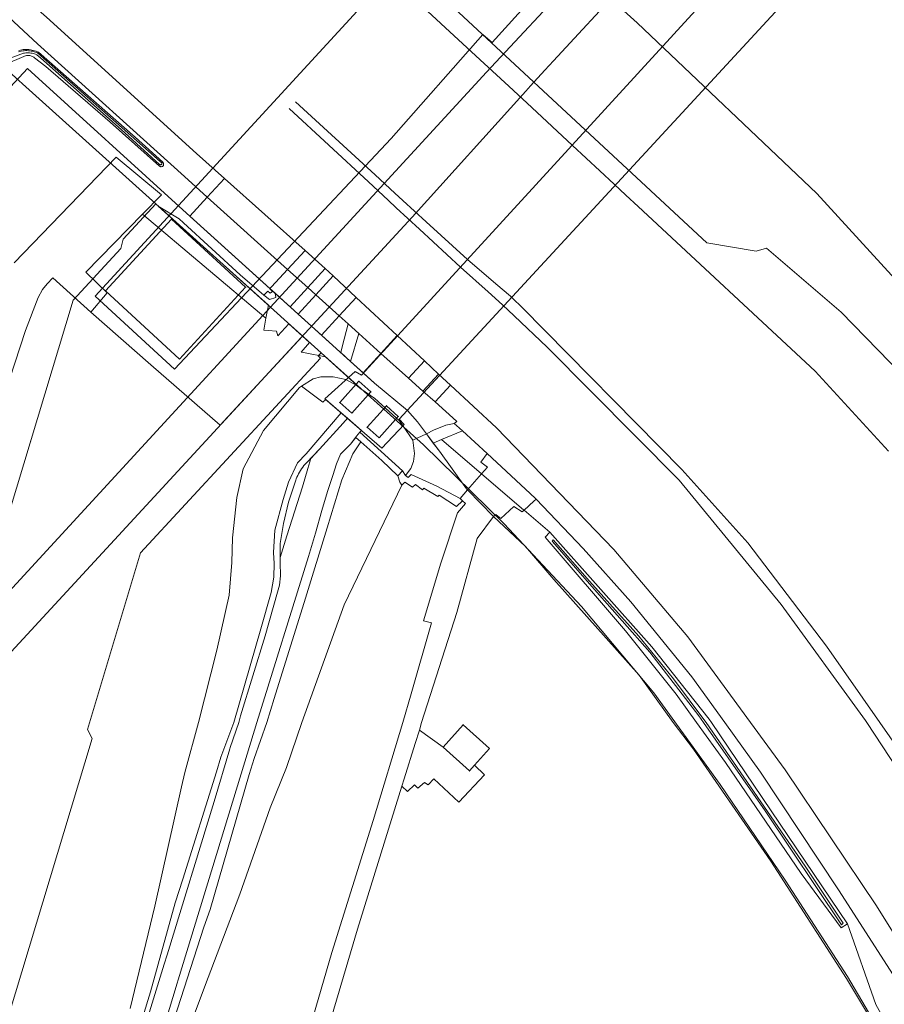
# Model space of a CAD drawing. Header units: metres. Extents: x 250001 to 257773, y 598992 to 609118.
# Tile 636 of 656: x 254092 to 254279, y 606939 to 607152. Entities that reach past the tile are written whole.
import ezdxf
from ezdxf.lldxf.tags import DXFTag

# ---------------------------------------------------------------- set-up
doc = ezdxf.new("R2010")
doc.units = ezdxf.units.M
for name, color, linetype, lineweight in [('B-WE-GR-GRAS-GV', 252, 'Continuous', 13), ('B-WE-GR-GROENVOORZIENING-GV', 252, 'Continuous', 18), ('B-WE-GW-TALUD_KRUIN-G', 252, 'Continuous', 18), ('B-WE-IE-TERREINAFSCHEIDING_KUNSTMATIG_HEKWERK-G', 252, 'IE-TERREINAFSCHEIDING-KUNSTMATIG', 18), ('B-WE-KG-GRENS_PERCEEL-G', 150, 'KG-PERCEEL', 18), ('B-WE-KW-KUNSTWERK_STEIGER-GV', 252, 'Continuous', 18), ('B-WE-OG-BEBOUWING-GV', 1, 'Continuous', 35), ('B-WE-OG-WATER-GV', 252, 'Continuous', 18), ('B-WE-OG-WATER_SLOOT-GV', 252, 'Continuous', 18), ('B-WE-VH-VERHARDING_GESLOTEN-GV', 252, 'Continuous', 18), ('B-WE-VH-VERHARDING_HALFVERHARDING-GV', 252, 'Continuous', 18), ('B-WE-VH-VERHARDING_OPEN-GV', 252, 'Continuous', 18), ('X-XX-AL-REFERENTIE-G', 7, 'Continuous', 18)]:
    doc.layers.add(name, color=color, linetype=linetype, lineweight=lineweight)
doc.styles.get("Standard").update_dxf_attribs({"font": 'NLCS-ISO.ttf'})
doc.linetypes.add('IE-TERREINAFSCHEIDING-KUNSTMATIG', pattern='A,4,[82,NLCS.shx,S=0.75,R=90,X=0,Y=0],4,-2', length=10)
tags = doc.linetypes.add('KG-PERCEEL', pattern='A,5.5,-2,["P",Standard,S=1.8,R=0,X=-0.5,Y=-0.9],-2,5.5,-2,[5,NLCS.SHX,S=0.75,R=0,X=0,Y=0],-2', length=19).pattern_tags.tags
tags[6] = DXFTag(74, 10)

# ---------------------------------------------------------------- blocks, each defined once
blk = doc.blocks.new('BS2021-132-Xref-KAD-20210617')
at = {"layer": 'B-WE-KG-GRENS_PERCEEL-G', "flags": 128}
for points in [[(254121.514, 607112.112), (253946.01, 607270.08)], [(254219.963, 607156.463), (254225.66, 607151.25), (254264.52, 607114.37), (254295.31, 607080.69), (254357.13, 606999.79), (254362.82, 606990.76)], [(254030.82, 606835.689), (254081.17, 607002.364), (254079.256, 607002.949), (254071.392, 607010.247), (254073.694, 607017.87), (254085.201, 607030.303), (254103.613, 607091.279), (254113.963, 607102.467), (254114.444, 607104.467), (254121.514, 607112.112)], [(254157.264, 607079.934), (254121.514, 607112.112)], [(254157.264, 607079.934), (254156.611, 607079.271), (254157.163, 607078.758), (254118.247, 607036.7), (254106.712, 606998.496), (254107.785, 606996.49), (254045.661, 606790.841), (254040.23, 606645.106), (254049.105, 606674.519), (254102.403, 606658.356), (254095.295, 606634.97), (254119.712, 606627.547), (254106.521, 606583.763), (254285.203, 606528.412), (254239.386, 606377.751), (254275.611, 606366.658), (254256.194, 606302.798)], [(254257.278, 606302.466), (254280.69, 606380.26), (254277.89, 606467.02), (254318.78, 606603.92), (254326.9, 606642.08), (254330.54, 606668.93), (254332.73, 606693.73), (254333.22, 606714.55), (254333.03, 606739.26), (254331.51, 606763.44), (254328.64, 606787.19), (254324.56, 606811.18), (254319.1, 606835.13), (254312.68, 606858.43), (254304.33, 606880.51), (254294.27, 606902.89), (254283.32, 606924.35), (254271.11, 606945.08), (254257.63, 606965.88), (254243.57, 606986.6), (254229.22, 607006.41), (254213.61, 607025.05), (254196.88, 607042.94), (254179.39, 607060.02), (254157.264, 607079.934)]]:
    blk.add_lwpolyline(points, dxfattribs=at)
blk = doc.blocks.new('BS2021-132-Xref-BGT-GRIJS-20210617-aangepast')
at = {"layer": 'B-WE-GR-GRAS-GV', "flags": 128}
for points in [[(254051.096, 607171.033), (254089.133, 607136.404), (254093.741, 607141.419), (254128.182, 607110.126), (254128.868, 607109.506), (254132.655, 607113.604), (254127.73, 607118.04), (254095.93, 607146.71), (254087.71, 607154.31)], [(254091.92, 607145.313), (254092.224, 607145.386), (254092.532, 607145.443), (254092.842, 607145.485), (254093.154, 607145.51), (254093.467, 607145.52), (254093.78, 607145.514), (254094.092, 607145.492), (254094.403, 607145.453), (254094.712, 607145.4), (254095.017, 607145.33), (254095.318, 607145.245), (254095.614, 607145.144), (254095.905, 607145.029), (254096.157, 607144.915), (254117.091, 607126.549), (254123.009, 607121.119), (254123.076, 607121.056), (254123.132, 607120.982), (254123.174, 607120.899), (254123.201, 607120.811), (254123.212, 607120.719), (254123.208, 607120.627), (254123.187, 607120.537), (254123.152, 607120.452), (254123.102, 607120.374), (254123.04, 607120.306), (254122.966, 607120.249), (254122.885, 607120.206), (254122.797, 607120.178), (254122.705, 607120.166), (254122.613, 607120.169), (254122.522, 607120.188), (254122.437, 607120.223), (254122.358, 607120.271), (254122.347, 607120.28), (254111.659, 607129.816), (254097.747, 607141.868), (254095.318, 607143.722), (254095.163, 607143.835), (254095, 607143.935), (254094.829, 607144.02), (254094.652, 607144.091), (254094.469, 607144.148), (254094.282, 607144.188), (254094.092, 607144.213), (254093.901, 607144.222), (254093.71, 607144.214), (254093.521, 607144.191), (254093.333, 607144.152), (254093.15, 607144.098), (254092.977, 607144.031), (254089.048, 607142.352)], [(254282.95, 606942.35), (254269.17, 606963.78), (254252.33, 606989.25), (254244.58, 607000), (254237.5, 607009.82), (254224.25, 607026.09), (254213.99, 607037.58), (254203.796, 607048.285), (254203.302, 607047.82), (254201.179, 607045.885), (254206.72, 607041.14), (254228.78, 607016.34), (254241.22, 607000.71), (254241.699, 607000), (254271.12, 606956.41), (254277.283, 606938.96), (254288.687, 606918.413)], [(254277.283, 606938.96), (254271.12, 606956.41), (254269.78, 606955.57), (254261.11, 606967.29), (254244.76, 606991.33), (254238.471, 607000), (254234.06, 607006.08), (254223.13, 607019.77), (254205.72, 607040.09), (254206.72, 607041.14), (254201.179, 607045.885), (254200.786, 607045.527), (254198.952, 607046.674), (254196.177, 607044.115), (254195.098, 607044.954), (254194.56, 607044.517), (254201.472, 607038.048), (254207.602, 607030.921), (254226.084, 607010.199), (254233.449, 607000), (254237.82, 606994.23), (254254.53, 606969.98), (254270.9, 606944.64), (254281.69, 606926.72)]]:
    blk.add_lwpolyline(points, dxfattribs=at)
for points in [[(254154.382, 607094.032), (254150.042, 607097.941), (254146.564, 607094.176), (254146.223, 607093.807), (254147.342, 607092.794), (254150.041, 607090.353), (254150.554, 607089.889)], [(254156.135, 607092.452), (254154.382, 607094.032), (254150.554, 607089.889), (254152.304, 607088.306)], [(254147.342, 607092.794), (254146.223, 607093.807), (254146.158, 607093.737), (254146.73, 607093.2), (254146.24, 607092.82), (254145.733, 607093.277), (254144.897, 607092.372), (254144.91, 607092.36), (254146.1, 607091.44), (254147.46, 607091.89)], [(254161.188, 607087.9), (254156.135, 607092.452), (254152.304, 607088.306), (254155.212, 607085.675), (254156.676, 607084.351), (254157.348, 607083.743)], [(254163.12, 607086.16), (254161.188, 607087.9), (254157.348, 607083.743), (254161.334, 607080.137), (254161.529, 607079.961), (254161.86, 607081.21)], [(254186.557, 607064.192), (254186.092, 607064.627), (254184.252, 607064.274), (254181.603, 607063.17), (254180.047, 607062.43), (254181.55, 607060.418), (254183.344, 607061.159), (254187.848, 607063.021)], [(254193.199, 607058.171), (254187.848, 607063.021), (254183.344, 607061.159), (254191.995, 607053.75), (254193.27, 607055.215), (254191.825, 607056.263)], [(254191.995, 607053.75), (254183.344, 607061.159), (254181.55, 607060.418), (254182.879, 607058.638), (254188.715, 607050.5), (254188.949, 607050.257)]]:
    blk.add_lwpolyline(points, close=True, dxfattribs=at)
at = {"layer": 'B-WE-GR-GROENVOORZIENING-GV', "flags": 128}
for points in [[(254090.892, 607099.345), (254112.943, 607122.243), (254122.731, 607114.105), (254118.623, 607109.905), (254145.354, 607087.422), (254145.868, 607090.191), (254122.055, 607111.625), (254126.55, 607108.88), (254127.497, 607108.021), (254133.65, 607102.44), (254139.8, 607096.78), (254144.897, 607092.372), (254145.733, 607093.277), (254146.24, 607092.82), (254146.73, 607093.2), (254146.158, 607093.737), (254146.223, 607093.807), (254128.868, 607109.506), (254128.182, 607110.126), (254093.741, 607141.419), (254089.133, 607136.404)], [(254116.46, 606925.44), (254123.333, 606947.71), (254123.96, 606949.74), (254134.18, 606982.88), (254137.54, 606994.25), (254137.631, 606994.553), (254139.45, 607000), (254139.877, 607001.43), (254145.173, 607018.697), (254147.865, 607028.191), (254148.262, 607029.693), (254148.482, 607031.724), (254148.437, 607034.55), (254148.415, 607035.679), (254148.393, 607036.802), (254148.392, 607038.657), (254149.142, 607042.984), (254150.245, 607047.621), (254151.79, 607052.39), (254151.887, 607052.643), (254152.049, 607053.029), (254152.225, 607053.408), (254152.416, 607053.78), (254152.621, 607054.145), (254152.84, 607054.501), (254153.072, 607054.849), (254153.318, 607055.188), (254153.576, 607055.517), (254153.847, 607055.836), (254154.129, 607056.144), (254155.055, 607057.096), (254156.963, 607059.056), (254162.051, 607064.697), (254162.972, 607065.764), (254161.611, 607066.944), (254154.047, 607058.06), (254152.192, 607056.117), (254150.206, 607051.966), (254149.059, 607048.168), (254147.25, 607041.544), (254146.986, 607036.731), (254147.119, 607034.391), (254147.075, 607031.432), (254146.502, 607028.12), (254144.207, 607020.216), (254138.41, 607000), (254135.598, 606992.51), (254134.65, 606989.33), (254127.37, 606966.06), (254125.73, 606960.96), (254120.39, 606941.72), (254113.26, 606918.41)], [(254115.96, 606938.09), (254121.34, 606960.27), (254127.06, 606986.09), (254127.793, 606989.191), (254130.789, 607000), (254134.758, 607015.621), (254137.391, 607027.544), (254137.963, 607034.61), (254138.095, 607039.909), (254139.02, 607048.608), (254140.432, 607054.834), (254144.802, 607063.137), (254152.616, 607072.411), (254153.061, 607072.697), (254155.574, 607074.311), (254157.252, 607074.753), (254159.858, 607074.709), (254162.64, 607074.136), (254164.848, 607072.9), (254165.905, 607072.156), (254158.208, 607079.085), (254153.809, 607079.914), (254152.93, 607080.08), (254154.771, 607082.178), (254153.248, 607083.549), (254136.241, 607065.139), (254135.43, 607064.247), (254120.424, 607077.321), (254107.45, 607088.696), (254099.247, 607096.152), (254098.009, 607094.831), (254096.986, 607093.609), (254096.086, 607091.898), (254093.336, 607084.742), (254089.902, 607074.156)], [(254113.26, 606918.41), (254120.39, 606941.72), (254125.73, 606960.96), (254127.37, 606966.06), (254134.65, 606989.33), (254135.598, 606992.51), (254138.41, 607000), (254144.207, 607020.216), (254146.502, 607028.12), (254147.075, 607031.432), (254147.119, 607034.391), (254146.986, 607036.731), (254147.25, 607041.544), (254149.059, 607048.168), (254150.206, 607051.966), (254152.192, 607056.117), (254154.047, 607058.06), (254161.611, 607066.944), (254158.271, 607069.844), (254157.651, 607069.218), (254153.061, 607072.697), (254152.616, 607072.411), (254144.802, 607063.137), (254140.432, 607054.834), (254139.02, 607048.608), (254138.095, 607039.909), (254137.963, 607034.61), (254137.391, 607027.544), (254134.758, 607015.621), (254130.789, 607000), (254127.793, 606989.191), (254127.06, 606986.09), (254121.34, 606960.27), (254115.96, 606938.09)], [(254150.357, 606918.548), (254159.622, 606950.24), (254168.55, 606978.814), (254174.924, 607000), (254176.728, 607006.177), (254181.185, 607021.523), (254179.434, 607021.992), (254183.175, 607034.443), (254186.768, 607045.283), (254188.512, 607047.334), (254187.886, 607047.92), (254186.564, 607046.699), (254182.81, 607049.127), (254182.501, 607048.817), (254179.498, 607050.627), (254179.189, 607050.318), (254177.687, 607051.466), (254177.069, 607050.848), (254175.391, 607051.951), (254174.773, 607051.333), (254162.266, 607025.385), (254153.139, 607000), (254149.822, 606990.255), (254146.29, 606981.49), (254139.72, 606962.85), (254132.09, 606942.75), (254122.62, 606917.51)], [(254124.76, 606933.59), (254131.9, 606955.73), (254133.31, 606959.57), (254141.7, 606988.73), (254142.77, 606992.155), (254145.547, 607000), (254147.144, 607005.139), (254153.896, 607026.866), (254158.618, 607042.101), (254161.751, 607052.479), (254164.134, 607058.043), (254165.85, 607060.68), (254164.775, 607061.636), (254163.623, 607060.18), (254161.475, 607058.03), (254160.624, 607055.928), (254159.82, 607053.422), (254158.672, 607049.904), (254157.409, 607045.802), (254156.035, 607040.929), (254154.559, 607035.906), (254143.4, 607000), (254139.19, 606986.28), (254126.334, 606944.327), (254126.12, 606943.63), (254113.362, 606901.456)], [(254122.62, 606917.51), (254132.09, 606942.75), (254139.72, 606962.85), (254146.29, 606981.49), (254149.822, 606990.255), (254153.139, 607000), (254162.266, 607025.385), (254174.773, 607051.333), (254174.287, 607051.951), (254173.845, 607053.32), (254170.4, 607056.631), (254165.85, 607060.68), (254164.134, 607058.043), (254161.751, 607052.479), (254158.618, 607042.101), (254153.896, 607026.866), (254147.144, 607005.139), (254145.547, 607000), (254142.77, 606992.155), (254141.7, 606988.73), (254133.31, 606959.57), (254131.9, 606955.73), (254124.76, 606933.59)], [(254281.69, 606926.72), (254270.9, 606944.64), (254254.53, 606969.98), (254237.82, 606994.23), (254233.449, 607000), (254226.084, 607010.199), (254207.602, 607030.921), (254201.472, 607038.048), (254194.56, 607044.517), (254191.062, 607039.764), (254186.603, 607023.753), (254179.006, 607000), (254178.555, 606998.328), (254183.651, 606994.647), (254187.97, 606999.474), (254193.709, 606994.338), (254190.471, 606990.719), (254192.59, 606988.638), (254187.062, 606982.776), (254181.68, 606987.8), (254180.43, 606986.52), (254179.64, 606986.99), (254178.2, 606985.76), (254177.49, 606986.46), (254175.96, 606985.04), (254174.74, 606986.24), (254165.18, 606955.25), (254153.64, 606916.26)]]:
    blk.add_lwpolyline(points, dxfattribs=at)
for points in [[(254181.55, 607060.418), (254180.047, 607062.43), (254177.143, 607061.049), (254177.453, 607058.179), (254177.233, 607056.413), (254176.659, 607054.911), (254175.511, 607053.366), (254176.141, 607052.967), (254176.759, 607053.585), (254182.28, 607051.069), (254187.349, 607048.421), (254188.949, 607050.257), (254188.715, 607050.5), (254182.879, 607058.638)], [(254154.371, 607054.868), (254155.055, 607057.096), (254154.129, 607056.144), (254153.847, 607055.836), (254153.576, 607055.517), (254153.318, 607055.188), (254153.072, 607054.849), (254152.84, 607054.501), (254152.621, 607054.145), (254152.416, 607053.78), (254152.225, 607053.408), (254152.049, 607053.029), (254151.887, 607052.643), (254151.79, 607052.39), (254150.245, 607047.621), (254149.142, 607042.984), (254148.392, 607038.657), (254148.393, 607036.802), (254148.415, 607035.679), (254149.848, 607040.339), (254153.224, 607050.959)]]:
    blk.add_lwpolyline(points, close=True, dxfattribs=at)
at = {"layer": 'B-WE-GW-TALUD_KRUIN-G', "flags": 128}
for points in [[(254167.53, 607116.868), (254150.361, 607132.767)], [(254151.706, 607134.223), (254168.949, 607118.404)], [(254168.949, 607118.404), (254173.252, 607114.455)], [(254171.815, 607112.9), (254167.53, 607116.868)], [(254173.252, 607114.455), (254174.991, 607112.86)], [(254173.547, 607111.297), (254171.815, 607112.9)], [(254178.536, 607106.677), (254173.547, 607111.297)], [(254174.991, 607112.86), (254180.002, 607108.263)], [(254180.002, 607108.263), (254188.91, 607100.09)], [(254187.41, 607098.46), (254178.536, 607106.677)], [(254193.408, 607093.078), (254187.41, 607098.46)], [(254188.91, 607100.09), (254195.054, 607094.859)], [(254195.054, 607094.859), (254198.238, 607092.148)], [(254196.519, 607090.287), (254193.408, 607093.078)], [(254198.238, 607092.148), (254198.531, 607091.898), (254198.691, 607091.762), (254200.738, 607089.687)], [(254199.071, 607087.884), (254196.519, 607090.287)], [(254297.81, 606963.74), (254288.62, 606979.79), (254275.29, 607000), (254275.02, 607000.41), (254256.776, 607025.526), (254234.72, 607052.38), (254206.178, 607081.128), (254199.071, 607087.884)], [(254200.738, 607089.687), (254235.32, 607054.69), (254249.56, 607038.85), (254266.6, 607016.47), (254278.107, 607000), (254286.77, 606987.6), (254294.01, 606975.82), (254300.16, 606965)], [(254113.55, 606916.78), (254113.26, 606918.41), (254120.39, 606941.72), (254125.73, 606960.96), (254127.37, 606966.06), (254134.65, 606989.33), (254135.598, 606992.51), (254138.41, 607000), (254144.207, 607020.216), (254146.502, 607028.12), (254147.075, 607031.432), (254147.119, 607034.391), (254146.986, 607036.731), (254147.25, 607041.544), (254149.059, 607048.168), (254150.206, 607051.966), (254152.192, 607056.117), (254154.047, 607058.06), (254161.611, 607066.944)], [(254165.85, 607060.68), (254164.134, 607058.043), (254161.751, 607052.479), (254158.618, 607042.101), (254153.896, 607026.866), (254147.144, 607005.139), (254145.547, 607000), (254142.77, 606992.155), (254141.7, 606988.73), (254133.31, 606959.57), (254131.9, 606955.73), (254124.76, 606933.59), (254120.02, 606919.21), (254117.8, 606911.91), (254115.59, 606903.11)]]:
    blk.add_lwpolyline(points, dxfattribs=at)
at = {"layer": 'B-WE-IE-TERREINAFSCHEIDING_KUNSTMATIG_HEKWERK-G', "flags": 128}
for points in [[(254089.133, 607136.404), (254093.741, 607141.419), (254128.182, 607110.126)], [(254128.182, 607110.126), (254150.041, 607090.353)], [(254150.041, 607090.353), (254155.212, 607085.675)], [(254155.212, 607085.675), (254161.334, 607080.137)], [(254161.334, 607080.137), (254168.791, 607073.391), (254175.937, 607067.45), (254178.135, 607064.99), (254180.047, 607062.43)], [(254162.051, 607064.697), (254156.963, 607059.056), (254154.129, 607056.144), (254153.847, 607055.836), (254153.576, 607055.517), (254153.318, 607055.188), (254153.072, 607054.849), (254152.84, 607054.501), (254152.621, 607054.145), (254152.416, 607053.78), (254152.225, 607053.408), (254152.049, 607053.029), (254151.887, 607052.643), (254151.79, 607052.39), (254150.245, 607047.621), (254149.142, 607042.984), (254148.392, 607038.657), (254148.393, 607036.802), (254148.437, 607034.55), (254148.482, 607031.724), (254148.262, 607029.693), (254147.864, 607028.191), (254145.173, 607018.697), (254139.877, 607001.43), (254139.45, 607000)], [(254180.047, 607062.43), (254182.879, 607058.638)], [(254143.4, 607000), (254154.559, 607035.906), (254156.035, 607040.929), (254157.409, 607045.802), (254158.672, 607049.904), (254159.82, 607053.422), (254160.624, 607055.928), (254161.475, 607058.03), (254163.623, 607060.18), (254164.957, 607061.867)], [(254182.879, 607058.638), (254188.715, 607050.5), (254188.949, 607050.257)], [(254194.56, 607044.517), (254191.062, 607039.763)], [(254194.56, 607044.517), (254201.472, 607038.048)], [(254179.006, 607000), (254186.603, 607023.753), (254191.062, 607039.763)], [(254201.472, 607038.048), (254207.602, 607030.921), (254226.084, 607010.199), (254233.449, 607000)], [(254126.334, 606944.327), (254139.19, 606986.28), (254143.4, 607000)], [(254139.45, 607000), (254137.631, 606994.553)], [(254177.635, 606995.411), (254178.555, 606998.328)], [(254179.006, 607000), (254178.555, 606998.328)], [(254333.097, 606730.586), (254332.27, 606743.32), (254330.67, 606769.99), (254328.47, 606787.9), (254325.22, 606805.57), (254321.5, 606823.38), (254315.63, 606846.65), (254308.33, 606869.48), (254300.3, 606888.93), (254290.2, 606910.79), (254281.69, 606926.72), (254270.9, 606944.64), (254254.53, 606969.98), (254237.82, 606994.23), (254233.449, 607000)], [(254123.333, 606947.71), (254123.96, 606949.74), (254134.18, 606982.88), (254137.54, 606994.25), (254137.631, 606994.553)], [(254174.74, 606986.24), (254175.238, 606987.819)], [(254132.204, 606845.832), (254141.9, 606877.73), (254153.64, 606916.26), (254165.18, 606955.25), (254174.74, 606986.24)]]:
    blk.add_lwpolyline(points, dxfattribs=at)
at = {"layer": 'B-WE-KW-KUNSTWERK_STEIGER-GV', "flags": 128}
for points in [[(254173.265, 607162.822), (254108.434, 607092.194), (254125.537, 607076.375), (254172.414, 607126.295), (254192.249, 607148.749), (254194.245, 607147.038), (254211.143, 607165.678)], [(254231.844, 607182.225), (254193.04, 607140.589), (254074.09, 607011.294), (254080.749, 607005.017), (254176.964, 607109.236), (254201.538, 607136.518), (254202.567, 607137.632), (254205.694, 607141.017), (254207.558, 607143.035), (254238.274, 607176.284)], [(254248.526, 607165.194), (254165.997, 607075.057), (254164.656, 607075.868), (254158.091, 607070.001), (254170.391, 607059.322), (254175.276, 607064.414), (254174.18, 607065.546), (254258.08, 607156.446)]]:
    blk.add_lwpolyline(points, dxfattribs=at)
for points in [[(254126.652, 607078.547), (254110.615, 607093.299), (254124.919, 607108.849), (254140.956, 607094.097)], [(254163.915, 607066.839), (254161.318, 607069.162), (254165.455, 607073.786), (254168.051, 607071.463)], [(254169.808, 607061.513), (254167.238, 607063.813), (254171.401, 607068.466), (254173.971, 607066.167)]]:
    blk.add_lwpolyline(points, close=True, dxfattribs=at)
at = {"layer": 'B-WE-OG-BEBOUWING-GV', "flags": 128}
for points in [[(254126.652, 607078.547), (254140.956, 607094.097), (254124.919, 607108.849), (254110.615, 607093.299)], [(254163.915, 607066.839), (254168.051, 607071.463), (254165.455, 607073.786), (254161.318, 607069.162)], [(254169.808, 607061.513), (254173.971, 607066.167), (254171.401, 607068.466), (254167.238, 607063.813)], [(254193.709, 606994.338), (254187.97, 606999.474), (254183.651, 606994.647), (254189.39, 606989.511), (254190.471, 606990.719)]]:
    blk.add_lwpolyline(points, close=True, dxfattribs=at)
at = {"layer": 'B-WE-OG-WATER-GV', "flags": 128}
for points in [[(254166.813, 607172.416), (254240.676, 607103.693), (254251.396, 607101.931), (254253.598, 607102.518), (254269.751, 607088.715), (254290.897, 607066.982), (254297.798, 607056.409), (254310.66, 607048.38), (254310.8, 607048.15), (254387.414, 607131.628), (254416.138, 607105.592), (254427.813, 607115.349), (254433.772, 607121.71), (254438.133, 607126.794), (254442.666, 607131.939), (254446.605, 607136.376), (254449.656, 607139.447), (254453.351, 607142.872), (254456.959, 607146.191), (254460.754, 607150.256)], [(254089.445, 607143.456), (254092.933, 607144.693), (254093.155, 607144.736), (254093.419, 607144.772), (254093.685, 607144.793), (254093.952, 607144.797), (254094.218, 607144.785), (254094.484, 607144.757), (254094.747, 607144.714), (254095.007, 607144.654), (254095.263, 607144.58), (254095.514, 607144.49), (254095.759, 607144.385), (254096.643, 607143.634), (254114, 607128.182), (254122.347, 607120.677), (254122.384, 607120.642), (254122.442, 607120.606), (254122.507, 607120.584), (254122.575, 607120.578), (254122.643, 607120.587), (254122.707, 607120.613), (254122.763, 607120.652), (254122.809, 607120.703), (254122.841, 607120.763), (254122.859, 607120.83), (254122.861, 607120.898), (254122.847, 607120.965), (254122.818, 607121.027), (254122.775, 607121.081), (254122.721, 607121.123), (254122.659, 607121.152), (254122.611, 607121.18), (254122.482, 607121.271), (254095.936, 607144.782), (254095.785, 607144.844), (254095.493, 607144.951), (254095.195, 607145.043), (254094.894, 607145.119), (254094.588, 607145.179), (254094.28, 607145.225), (254093.97, 607145.253), (254093.659, 607145.267), (254093.348, 607145.264), (254093.037, 607145.245), (254092.728, 607145.21), (254092.42, 607145.159), (254092.116, 607145.093), (254091.816, 607145.011)]]:
    blk.add_lwpolyline(points, dxfattribs=at)
blk.add_lwpolyline([(254215.3, 607030.55), (254207.48, 607039.46), (254207.23, 607039.18), (254216.39, 607028.73), (254228.36, 607015.19), (254238.96, 607001.45), (254239.971, 607000), (254253.32, 606980.86), (254269.85, 606956.25), (254270.18, 606956.56), (254261.99, 606968.93), (254240.558, 607000), (254240.53, 607000.04), (254233.48, 607009.39), (254225.97, 607018.61)], close=True, dxfattribs=at)
at = {"layer": 'B-WE-OG-WATER_SLOOT-GV', "flags": 128}
for points in [[(254089.048, 607142.352), (254092.977, 607144.031), (254093.15, 607144.098), (254093.333, 607144.152), (254093.521, 607144.191), (254093.71, 607144.214), (254093.901, 607144.222), (254094.092, 607144.213), (254094.282, 607144.188), (254094.469, 607144.148), (254094.652, 607144.091), (254094.829, 607144.02), (254095, 607143.935), (254095.163, 607143.835), (254095.318, 607143.722), (254097.747, 607141.868), (254111.659, 607129.816), (254122.347, 607120.28), (254122.358, 607120.271), (254122.437, 607120.223), (254122.522, 607120.188), (254122.613, 607120.169), (254122.705, 607120.166), (254122.797, 607120.178), (254122.885, 607120.206), (254122.966, 607120.249), (254123.04, 607120.306), (254123.102, 607120.374), (254123.152, 607120.452), (254123.187, 607120.537), (254123.208, 607120.627), (254123.212, 607120.719), (254123.201, 607120.811), (254123.174, 607120.899), (254123.132, 607120.982), (254123.076, 607121.056), (254123.009, 607121.119), (254117.091, 607126.549), (254096.157, 607144.915), (254095.905, 607145.029), (254095.614, 607145.144), (254095.318, 607145.245), (254095.017, 607145.33), (254094.712, 607145.4), (254094.403, 607145.453), (254094.092, 607145.492), (254093.78, 607145.514), (254093.467, 607145.52), (254093.154, 607145.51), (254092.842, 607145.485), (254092.532, 607145.443), (254092.224, 607145.386), (254091.92, 607145.313)], [(254091.816, 607145.011), (254092.116, 607145.093), (254092.42, 607145.159), (254092.728, 607145.21), (254093.037, 607145.245), (254093.348, 607145.264), (254093.659, 607145.267), (254093.97, 607145.253), (254094.28, 607145.225), (254094.588, 607145.179), (254094.894, 607145.119), (254095.195, 607145.043), (254095.493, 607144.951), (254095.785, 607144.844), (254095.936, 607144.782), (254122.482, 607121.271), (254122.611, 607121.18), (254122.659, 607121.152), (254122.721, 607121.123), (254122.775, 607121.081), (254122.818, 607121.027), (254122.847, 607120.965), (254122.861, 607120.898), (254122.859, 607120.83), (254122.841, 607120.763), (254122.809, 607120.703), (254122.763, 607120.652), (254122.707, 607120.613), (254122.643, 607120.587), (254122.575, 607120.578), (254122.507, 607120.584), (254122.442, 607120.606), (254122.384, 607120.642), (254122.347, 607120.677), (254114, 607128.182), (254096.643, 607143.634), (254095.759, 607144.385), (254095.514, 607144.49), (254095.263, 607144.58), (254095.007, 607144.654), (254094.747, 607144.714), (254094.484, 607144.757), (254094.218, 607144.785), (254093.952, 607144.797), (254093.685, 607144.793), (254093.419, 607144.772), (254093.155, 607144.736), (254092.933, 607144.693), (254089.445, 607143.456)]]:
    blk.add_lwpolyline(points, dxfattribs=at)
for points in [[(254228.78, 607016.34), (254206.72, 607041.14), (254205.72, 607040.09), (254223.13, 607019.77), (254234.06, 607006.08), (254238.471, 607000), (254244.76, 606991.33), (254261.11, 606967.29), (254269.78, 606955.57), (254271.12, 606956.41), (254241.699, 607000), (254241.22, 607000.71)], [(254207.23, 607039.18), (254207.48, 607039.46), (254215.3, 607030.55), (254225.97, 607018.61), (254233.48, 607009.39), (254240.53, 607000.04), (254240.558, 607000), (254261.99, 606968.93), (254270.18, 606956.56), (254269.85, 606956.25), (254253.32, 606980.86), (254239.971, 607000), (254238.96, 607001.45), (254228.36, 607015.19), (254216.39, 607028.73)]]:
    blk.add_lwpolyline(points, close=True, dxfattribs=at)
at = {"layer": 'B-WE-VH-VERHARDING_GESLOTEN-GV', "flags": 128}
for points in [[(254089.902, 607074.156), (254093.336, 607084.742), (254096.086, 607091.898), (254096.986, 607093.609), (254098.009, 607094.831), (254099.247, 607096.152), (254107.45, 607088.696), (254111.035, 607092.902), (254106.356, 607097.361), (254118.623, 607109.905), (254122.731, 607114.105), (254112.943, 607122.243), (254090.892, 607099.345)], [(254281.22, 606954.17), (254277.42, 606960.32), (254257.62, 606989.75), (254250.134, 607000), (254236.63, 607018.49), (254220.58, 607037.4), (254195.19, 607063.7), (254185.262, 607072.94), (254181.916, 607069.318), (254186.59, 607065.13), (254186.648, 607065.076), (254186.092, 607064.627), (254186.557, 607064.192), (254187.848, 607063.021), (254193.199, 607058.171), (254203.599, 607048.477), (254203.796, 607048.285), (254213.99, 607037.58), (254224.25, 607026.09), (254237.5, 607009.82), (254244.58, 607000), (254252.33, 606989.25), (254269.17, 606963.78), (254282.95, 606942.35)]]:
    blk.add_lwpolyline(points, dxfattribs=at)
for points in [[(253964.85, 607271.47), (253964.441, 607271.837), (253961.044, 607268.118), (253982.842, 607248.521), (253997.97, 607234.92), (254025.226, 607210.353), (254058.99, 607179.92), (254087.71, 607154.31), (254095.93, 607146.71), (254127.73, 607118.04), (254132.655, 607113.604), (254136.382, 607117.638), (254130.36, 607123.03), (254097.88, 607152.5), (254082.34, 607166.08), (254062.45, 607183.8), (254018.79, 607223.45)], [(254153.817, 607102.026), (254136.382, 607117.638), (254132.655, 607113.604), (254150.042, 607097.941)], [(254158.168, 607098.129), (254153.817, 607102.026), (254150.042, 607097.941), (254154.382, 607094.032)], [(254158.96, 607097.42), (254158.168, 607098.129), (254154.382, 607094.032), (254156.135, 607092.452), (254159.909, 607096.537)], [(254164.887, 607091.904), (254159.909, 607096.537), (254156.135, 607092.452), (254161.188, 607087.9)], [(254173.755, 607083.65), (254164.887, 607091.904), (254161.188, 607087.9), (254163.12, 607086.16), (254165.454, 607084.068), (254170.211, 607079.806)], [(254179.635, 607078.177), (254173.755, 607083.65), (254170.211, 607079.806), (254176.189, 607074.449)], [(254182.701, 607075.324), (254179.635, 607078.177), (254176.189, 607074.449), (254179.311, 607071.652)], [(254185.262, 607072.94), (254182.701, 607075.324), (254179.311, 607071.652), (254181.916, 607069.318)], [(254159.858, 607074.709), (254157.252, 607074.753), (254155.574, 607074.311), (254153.061, 607072.697), (254157.651, 607069.218), (254158.271, 607069.844), (254161.611, 607066.944), (254162.972, 607065.764), (254165.986, 607063.147), (254165.785, 607062.914), (254165.65, 607062.744), (254174.876, 607054.402), (254175.511, 607053.366), (254176.659, 607054.911), (254177.233, 607056.413), (254177.453, 607058.179), (254177.143, 607061.049), (254174.255, 607065.218), (254168.867, 607070.074), (254165.905, 607072.156), (254164.848, 607072.9), (254162.64, 607074.136)]]:
    blk.add_lwpolyline(points, close=True, dxfattribs=at)
at = {"layer": 'B-WE-VH-VERHARDING_HALFVERHARDING-GV', "flags": 128}
for points in [[(254174.68, 607159.087), (254191.69, 607143.312), (254196.08, 607139.24), (254196.119, 607139.204), (254197.848, 607137.598), (254202.829, 607132.969), (254211.658, 607124.766), (254217.596, 607119.249), (254220.646, 607116.414), (254223.223, 607114.02), (254225.86, 607111.57), (254264.13, 607075.94), (254280.03, 607058.62)], [(254290.897, 607066.982), (254269.751, 607088.715), (254253.598, 607102.518), (254251.396, 607101.931), (254240.676, 607103.693), (254166.813, 607172.416)]]:
    blk.add_lwpolyline(points, dxfattribs=at)
for points in [[(254203.599, 607048.477), (254193.199, 607058.171), (254191.825, 607056.263), (254193.27, 607055.215), (254191.995, 607053.75), (254201.14, 607045.918), (254201.179, 607045.885), (254203.302, 607047.82), (254203.796, 607048.285)], [(254175.511, 607053.366), (254174.876, 607054.402), (254173.845, 607053.32), (254174.287, 607051.951), (254174.773, 607051.333), (254175.391, 607051.951), (254177.069, 607050.848), (254177.687, 607051.466), (254179.189, 607050.318), (254179.498, 607050.627), (254182.501, 607048.817), (254182.81, 607049.127), (254186.564, 607046.699), (254187.886, 607047.92), (254187.349, 607048.421), (254182.28, 607051.069), (254176.759, 607053.585), (254176.141, 607052.967)], [(254201.179, 607045.885), (254201.14, 607045.918), (254191.995, 607053.75), (254188.949, 607050.257), (254194.56, 607044.517), (254195.098, 607044.954), (254196.177, 607044.115), (254198.952, 607046.674), (254200.786, 607045.527)]]:
    blk.add_lwpolyline(points, close=True, dxfattribs=at)
at = {"layer": 'B-WE-VH-VERHARDING_OPEN-GV', "flags": 128}
for points in [[(254145.354, 607087.422), (254118.623, 607109.905), (254106.356, 607097.361), (254111.035, 607092.902), (254107.45, 607088.696), (254120.424, 607077.321), (254135.43, 607064.247), (254136.241, 607065.139), (254153.248, 607083.549), (254150.333, 607086.172), (254147.928, 607083.569), (254147.65, 607084.57), (254145.794, 607084.737), (254144.87, 607084.82)], [(254165.454, 607084.068), (254163.12, 607086.16), (254161.86, 607081.21), (254161.529, 607079.961), (254163.655, 607078.037)], [(254170.211, 607079.806), (254165.454, 607084.068), (254163.655, 607078.037), (254166.341, 607075.608)], [(254176.189, 607074.449), (254170.211, 607079.806), (254166.341, 607075.608), (254168.791, 607073.391), (254175.937, 607067.45), (254178.135, 607064.99), (254180.047, 607062.43), (254181.603, 607063.17), (254184.252, 607064.274), (254186.092, 607064.627), (254186.648, 607065.076), (254186.59, 607065.13), (254181.916, 607069.318), (254179.311, 607071.652)], [(254174.876, 607054.402), (254165.65, 607062.744), (254164.957, 607061.867), (254164.775, 607061.636), (254165.85, 607060.68), (254170.4, 607056.631), (254173.845, 607053.32)], [(254183.651, 606994.647), (254178.555, 606998.328), (254177.635, 606995.411), (254175.238, 606987.819), (254174.74, 606986.24), (254175.96, 606985.04), (254177.49, 606986.46), (254178.2, 606985.76), (254179.64, 606986.99), (254180.43, 606986.52), (254181.68, 606987.8), (254187.062, 606982.776), (254192.59, 606988.638), (254190.471, 606990.719), (254189.39, 606989.511)]]:
    blk.add_lwpolyline(points, close=True, dxfattribs=at)
for points in [[(254153.64, 606916.26), (254165.18, 606955.25), (254174.74, 606986.24), (254175.238, 606987.819), (254177.635, 606995.411), (254178.555, 606998.328), (254179.006, 607000), (254186.603, 607023.753), (254191.062, 607039.764), (254194.56, 607044.517), (254188.949, 607050.257), (254187.349, 607048.421), (254187.886, 607047.92), (254188.512, 607047.334), (254186.768, 607045.283), (254183.175, 607034.443), (254179.434, 607021.992), (254181.185, 607021.523), (254176.728, 607006.177), (254174.924, 607000), (254168.55, 606978.814), (254159.622, 606950.24), (254150.357, 606918.548)], [(254113.362, 606901.456), (254126.12, 606943.63), (254126.334, 606944.327), (254139.19, 606986.28), (254143.4, 607000), (254154.559, 607035.906), (254156.035, 607040.929), (254157.409, 607045.802), (254158.672, 607049.904), (254159.82, 607053.422), (254160.624, 607055.928), (254161.475, 607058.03), (254163.623, 607060.18), (254164.775, 607061.636), (254164.957, 607061.867), (254165.65, 607062.744), (254165.785, 607062.914), (254165.986, 607063.147), (254162.972, 607065.764), (254162.051, 607064.697), (254156.963, 607059.056), (254155.055, 607057.096), (254154.371, 607054.868), (254153.224, 607050.959), (254149.848, 607040.339), (254148.415, 607035.679), (254148.437, 607034.55), (254148.482, 607031.724), (254148.262, 607029.693), (254147.865, 607028.191), (254145.173, 607018.697), (254139.877, 607001.43), (254139.45, 607000), (254137.631, 606994.553), (254137.54, 606994.25), (254134.18, 606982.88), (254123.96, 606949.74), (254123.333, 606947.71), (254116.46, 606925.44)]]:
    blk.add_lwpolyline(points, dxfattribs=at)

msp = doc.modelspace()

# ---------------------------------------------------------------- block references
at = {"layer": 'X-XX-AL-REFERENTIE-G'}
for name in ['BS2021-132-Xref-BGT-GRIJS-20210617-aangepast', 'BS2021-132-Xref-KAD-20210617']:
    msp.add_blockref(name, (0, 0), dxfattribs=at)

doc.saveas('drawing.dxf')
